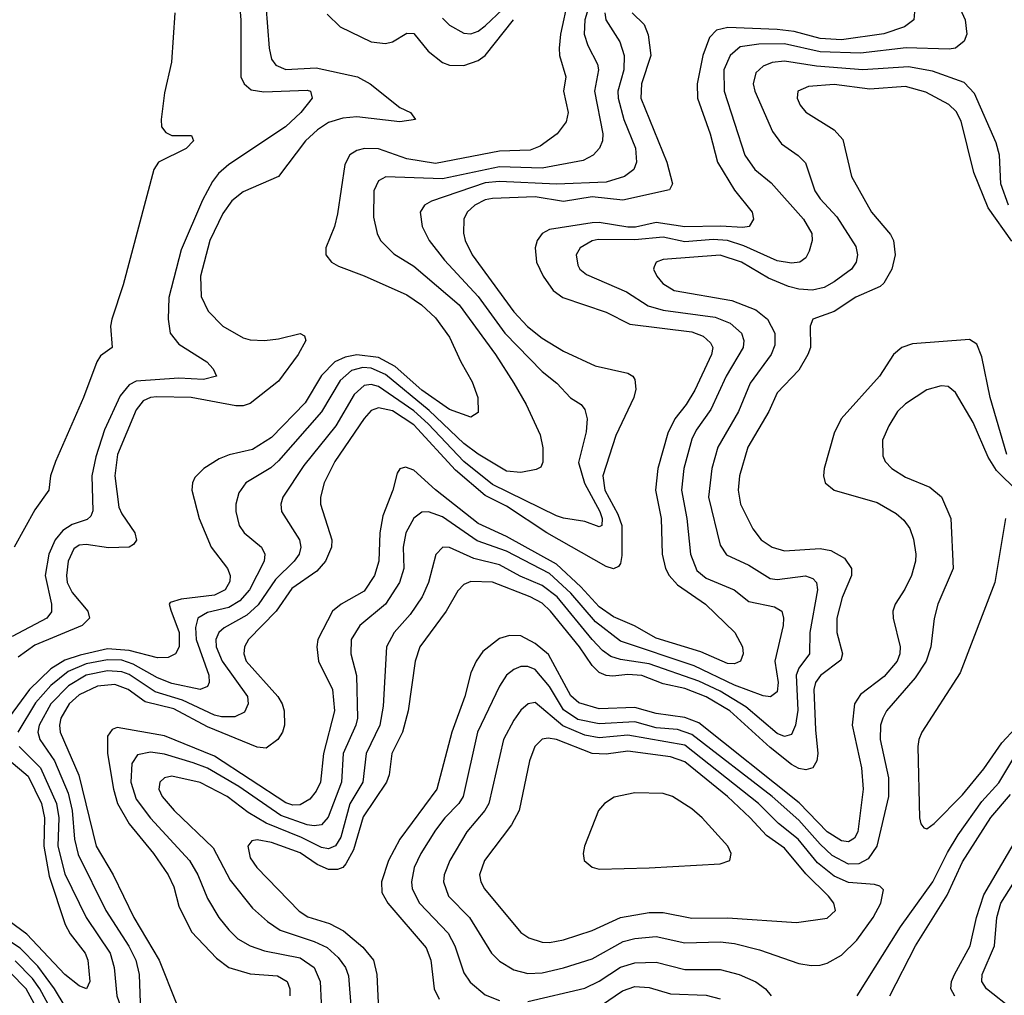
# Model space of a CAD drawing. Header units: inches. Extents: x 1308407 to 1441228, y 959628 to 1036311.
# Tile 410 of 656: x 1364263 to 1367027, y 1025552 to 1028290. Entities that reach past the tile are written whole.
import ezdxf

# ---------------------------------------------------------------- set-up
doc = ezdxf.new("R2010")
doc.units = ezdxf.units.IN
doc.header["$MEASUREMENT"] = 0
doc.layers.add('B3062', color=7, linetype='Continuous')

msp = doc.modelspace()

# ---------------------------------------------------------------- linework, layer by layer
at = {"layer": 'B3062', "color": 5}
for points, elevation in [([(1364872.1, 1028432.1), (1364883.6, 1028290), (1364884.1, 1028130), (1364892.8, 1028110), (1364913.1, 1028093.1), (1364948, 1028088), (1365070, 1028092.5), (1365079.3, 1028090), (1365084, 1028070), (1365052.4, 1028030), (1365009.4, 1027990), (1364850, 1027883.4), (1364821.4, 1027858.6), (1364804.1, 1027835.9), (1364776, 1027784), (1364716.1, 1027643.9), (1364682.2, 1027510), (1364679.8, 1027450), (1364685.3, 1027410), (1364710, 1027379.8), (1364788.2, 1027330), (1364806.5, 1027310), (1364815.2, 1027290), (1364779.3, 1027280.7), (1364710, 1027283.9), (1364590, 1027275.3), (1364570, 1027265.2), (1364545.4, 1027234.6), (1364501.2, 1027138.8), (1364476.6, 1027063.4), (1364465.7, 1027010), (1364468.1, 1026911.9), (1364463.1, 1026896.9), (1364452.6, 1026887.4), (1364410, 1026873.3), (1364384.1, 1026855.9), (1364362.9, 1026830), (1364344.4, 1026790), (1364334.3, 1026730), (1364352.2, 1026650), (1364352.3, 1026627.7), (1364339.4, 1026610), (1364241.5, 1026558.5)], 2360), ([(1366859.3, 1028419.3), (1366917.6, 1028290), (1366922.3, 1028250), (1366914.2, 1028230), (1366890, 1028210.6), (1366872.2, 1028207.8), (1366751.4, 1028211.4), (1366623.5, 1028196.5), (1366510, 1028199.9), (1366410, 1028222.4), (1366338, 1028222), (1366285.9, 1028214.1), (1366258, 1028190), (1366240.3, 1028150), (1366240.5, 1028090), (1366299.3, 1027910), (1366326.5, 1027870), (1366372.3, 1027832.3), (1366463.4, 1027730), (1366487.1, 1027690), (1366488.1, 1027670), (1366479.6, 1027640.4), (1366470, 1027622.2), (1366453.7, 1027610), (1366430, 1027606.4), (1366390, 1027613.3), (1366295.7, 1027655.7), (1366250, 1027670.2), (1366210, 1027673.7), (1366130, 1027666.6), (1366070, 1027680.1), (1365990, 1027672), (1365886.8, 1027673.2), (1365870, 1027669.4), (1365836.3, 1027650), (1365825.7, 1027630), (1365830, 1027601.1), (1365836, 1027590), (1365854.7, 1027574.7), (1365966.4, 1027526.4), (1366027.2, 1027487.2), (1366070, 1027475.1), (1366215.7, 1027455.7), (1366258, 1027438), (1366289.6, 1027410), (1366296.3, 1027390), (1366293.8, 1027370), (1366246.5, 1027290), (1366203.5, 1027196.5), (1366161.9, 1027138.1), (1366150, 1027112.9), (1366127.4, 1027030), (1366121.4, 1026970), (1366135.7, 1026890), (1366146.4, 1026790), (1366164.2, 1026744.2), (1366190, 1026722.6), (1366268.6, 1026690), (1366310, 1026657.5), (1366382.2, 1026642.2), (1366402.7, 1026630), (1366407.8, 1026610), (1366406.2, 1026590), (1366383.3, 1026490), (1366392.3, 1026430), (1366390, 1026403.9), (1366371, 1026389), (1366350, 1026391.8), (1366270, 1026421.9), (1366156.8, 1026476.8), (1365950, 1026545.6), (1365879.9, 1026599.9), (1365810, 1026680.4), (1365750, 1026735.2), (1365630, 1026798.7), (1365547.8, 1026827.8), (1365450, 1026894.7), (1365411.2, 1026908.8), (1365392.4, 1026907.6), (1365369.4, 1026890.6), (1365346.9, 1026850), (1365339.9, 1026810), (1365341.8, 1026750), (1365329.7, 1026710), (1365290.1, 1026650), (1365217.8, 1026590), (1365193.2, 1026550), (1365192.6, 1026510), (1365209, 1026449), (1365211, 1026330), (1365206.4, 1026310), (1365171.3, 1026230), (1365166.4, 1026150), (1365128.8, 1026051.2), (1365110.7, 1026030), (1365090, 1026027.2), (1365070, 1026030.5), (1364996.4, 1026056.4), (1364877.8, 1026137.8), (1364790, 1026188.8), (1364750, 1026203.7), (1364670, 1026228.9), (1364630, 1026234), (1364593.6, 1026226.4), (1364577.7, 1026202.3), (1364575.1, 1026150), (1364590, 1026101.8), (1364630, 1026048.8), (1364739.6, 1025930), (1364763.4, 1025890), (1364790, 1025823.2), (1364822.3, 1025770), (1364850, 1025735.5), (1364875.3, 1025710), (1364910.2, 1025690), (1364950, 1025676.3), (1365050, 1025656.5), (1365090.1, 1025630), (1365106.5, 1025590), (1365109.6, 1025530)], 2540), ([(1365872.8, 1028367.2), (1365849.8, 1028290), (1365847.9, 1028250), (1365857.8, 1028217.8), (1365885.5, 1028165.5), (1365888.4, 1028150), (1365876.5, 1028090), (1365900.3, 1027970), (1365898.8, 1027950), (1365890.7, 1027930), (1365872.8, 1027910), (1365844.6, 1027895.4), (1365730, 1027873.8), (1365610, 1027877.6), (1365450, 1027843.3), (1365290.6, 1027849.4), (1365270, 1027838), (1365257.2, 1027810), (1365256.4, 1027736.4), (1365266.7, 1027690), (1365276.3, 1027670), (1365313, 1027633), (1365370, 1027598.1), (1365496.6, 1027490), (1365598.4, 1027350), (1365650.1, 1027270), (1365684.8, 1027210), (1365724.6, 1027124.6), (1365731.5, 1027088.5), (1365731.5, 1027048.5), (1365725.7, 1027034.3), (1365712.6, 1027027.4), (1365670, 1027019.5), (1365630, 1027023.2), (1365550, 1027071), (1365510, 1027100.5), (1365413, 1027193), (1365290, 1027294.7), (1365250, 1027312.5), (1365226, 1027313.9), (1365194.8, 1027305.2), (1365162.3, 1027277.7), (1365110.4, 1027189.6), (1364990, 1027052.3), (1364967.9, 1027032.1), (1364898.3, 1026990), (1364878.3, 1026961.7), (1364869.6, 1026930.4), (1364869.5, 1026910), (1364878.8, 1026870), (1364893.4, 1026850), (1364942, 1026810), (1364951.6, 1026790), (1364949.2, 1026770), (1364907.9, 1026690), (1364881.4, 1026658.6), (1364850, 1026639.8), (1364790, 1026625.8), (1364763.3, 1026610), (1364756.3, 1026583.7), (1364758.7, 1026550), (1364793.8, 1026450), (1364795.1, 1026430), (1364790, 1026418.7), (1364769.6, 1026410.4), (1364690, 1026426.5), (1364650, 1026442.7), (1364581.5, 1026481.5), (1364550, 1026492.1), (1364510, 1026493.4), (1364450, 1026482.1), (1364399.2, 1026460.8), (1364350, 1026421), (1364307.3, 1026372.7), (1364258.2, 1026290)], 2440), ([(1365802.7, 1028350), (1365781.4, 1028250), (1365777.7, 1028210), (1365778.8, 1028190), (1365796.1, 1028130), (1365790.1, 1028090), (1365802.9, 1028030), (1365796.8, 1028003.2), (1365771.8, 1027970), (1365724.5, 1027935.5), (1365696, 1027924), (1365610, 1027921.2), (1365430, 1027886.8), (1365350, 1027900.1), (1365270, 1027927.4), (1365230.8, 1027929.2), (1365210, 1027923.5), (1365190, 1027911), (1365176, 1027884), (1365154.9, 1027745.1), (1365146.8, 1027710), (1365122.9, 1027650), (1365122.4, 1027630), (1365138.3, 1027610), (1365158.4, 1027598.4), (1365230, 1027571.6), (1365350, 1027517.6), (1365390.7, 1027490), (1365430, 1027453.1), (1365470, 1027399.3), (1365501.6, 1027330), (1365533.5, 1027273.5), (1365549.5, 1027230), (1365550, 1027187.8), (1365530, 1027174.6), (1365470, 1027196.3), (1365391.9, 1027250), (1365316.8, 1027316.8), (1365270, 1027342.1), (1365210, 1027349.6), (1365176.9, 1027343.1), (1365147.5, 1027330), (1365110, 1027291.5), (1365064.8, 1027215.2), (1364970, 1027117.1), (1364916.7, 1027083.3), (1364850.8, 1027069.2), (1364822.8, 1027057.2), (1364779.7, 1027030), (1364754.9, 1027005.1), (1364747.8, 1026990), (1364746.7, 1026970), (1364767.1, 1026890), (1364800.9, 1026810), (1364846.3, 1026750), (1364854.3, 1026730), (1364853.1, 1026713.1), (1364839.8, 1026690), (1364810, 1026674.8), (1364716, 1026664), (1364685.6, 1026654.4), (1364682.6, 1026650), (1364687, 1026633), (1364711.2, 1026570), (1364710.4, 1026529.6), (1364700.6, 1026510), (1364680.3, 1026499.7), (1364650, 1026499.2), (1364570, 1026519.8), (1364510, 1026524.3), (1364433.2, 1026506.8), (1364390, 1026492), (1364350, 1026468.3), (1364290.8, 1026410), (1364210, 1026300.1)], 2420), ([(1364954.3, 1028330), (1364963.2, 1028210), (1364970, 1028179.6), (1364982.3, 1028162.3), (1365010, 1028150.8), (1365095.2, 1028155.2), (1365211.2, 1028130), (1365247.2, 1028110), (1365330, 1028044.2), (1365360.3, 1028030), (1365374.4, 1028010), (1365330, 1028003.8), (1365210, 1028017.9), (1365170, 1028014.2), (1365130, 1028001.7), (1365098.9, 1027981.1), (1365065.1, 1027950), (1364990, 1027850.5), (1364890, 1027807.3), (1364858.4, 1027781.6), (1364833.5, 1027746.5), (1364796.4, 1027670), (1364770.5, 1027570.5), (1364772.8, 1027512.8), (1364792, 1027472), (1364833.4, 1027430), (1364890, 1027397.3), (1364910, 1027391.6), (1364950, 1027390.1), (1364990, 1027394.2), (1365050, 1027409.2), (1365063, 1027403), (1365066.8, 1027390), (1365045.3, 1027350), (1364990, 1027275.4), (1364910, 1027213.3), (1364890, 1027206.8), (1364870, 1027206.6), (1364744.5, 1027230), (1364648.3, 1027231.7), (1364630, 1027229.9), (1364610, 1027220.8), (1364590, 1027195.5), (1364537.2, 1027070), (1364530.1, 1027010), (1364541.7, 1026921.7), (1364550, 1026902.8), (1364586.6, 1026850), (1364591, 1026829), (1364583, 1026817), (1364570, 1026809.5), (1364512.3, 1026807.7), (1364450, 1026816.8), (1364430, 1026814.9), (1364415.4, 1026804.6), (1364399.5, 1026770), (1364394.4, 1026730), (1364396.7, 1026710), (1364410, 1026682.5), (1364454, 1026630), (1364458.9, 1026610), (1364438.5, 1026590), (1364305.4, 1026534.6), (1364259.2, 1026500.8)], 2380), ([(1366776.2, 1028323.8), (1366772.9, 1028290), (1366747.5, 1028270), (1366689.4, 1028250.6), (1366570, 1028233.5), (1366510, 1028237.2), (1366437, 1028257), (1366390, 1028263), (1366251.4, 1028268.6), (1366218.9, 1028261.1), (1366199.6, 1028240.4), (1366180.9, 1028190), (1366164.7, 1028110), (1366165.9, 1028070), (1366201.3, 1027970), (1366221.9, 1027890), (1366270, 1027811.3), (1366319.8, 1027750), (1366323, 1027730), (1366311, 1027710), (1366293.4, 1027706.6), (1366230.6, 1027710.7), (1366130, 1027708.7), (1366050, 1027720.6), (1365992, 1027708), (1365970, 1027707.5), (1365890, 1027720.6), (1365870, 1027719.8), (1365750, 1027701.1), (1365729.6, 1027690), (1365715.7, 1027670), (1365710.1, 1027650), (1365714.2, 1027610), (1365733, 1027570), (1365760.4, 1027530), (1365787.7, 1027510), (1365909.2, 1027469.2), (1365976, 1027436), (1366150, 1027414.5), (1366181.8, 1027401.8), (1366202.8, 1027382.8), (1366208.6, 1027370), (1366205.2, 1027350), (1366158.5, 1027250), (1366134.5, 1027210), (1366102.5, 1027170), (1366082.5, 1027130), (1366055, 1027030), (1366047.9, 1026970), (1366063.9, 1026890), (1366066.4, 1026790), (1366076, 1026750), (1366086.5, 1026730), (1366110, 1026703.9), (1366188.4, 1026650), (1366271, 1026570), (1366292.5, 1026530), (1366294.5, 1026510), (1366286.3, 1026490), (1366270, 1026482.1), (1366250, 1026483.4), (1366175.5, 1026515.5), (1366050, 1026554.3), (1365988.8, 1026588.8), (1365930, 1026613.7), (1365890, 1026642.4), (1365838.3, 1026698.3), (1365770, 1026762.2), (1365630, 1026839.9), (1365550, 1026876), (1365430.1, 1026970.1), (1365370, 1027026.2), (1365345.9, 1027034.1), (1365330.1, 1027029.9), (1365322.9, 1027017.1), (1365310.6, 1026970), (1365282.1, 1026897.9), (1365274.1, 1026850), (1365271.1, 1026770), (1365259.3, 1026730), (1365230, 1026686.3), (1365165.5, 1026650), (1365141.6, 1026630), (1365100.1, 1026550), (1365097.2, 1026530), (1365101.8, 1026490), (1365140.8, 1026410), (1365146.6, 1026350), (1365115.5, 1026230), (1365107.1, 1026150), (1365095.7, 1026124.3), (1365077.8, 1026102.2), (1365050, 1026085.9), (1365030, 1026085.7), (1365010, 1026091.5), (1364810, 1026222.5), (1364670, 1026279.6), (1364536.8, 1026303.2), (1364522.3, 1026297.7), (1364510, 1026278.9), (1364509.3, 1026230.7), (1364526, 1026130), (1364537.5, 1026090), (1364570, 1026033), (1364638.9, 1025950), (1364679.9, 1025890), (1364695.7, 1025855.7), (1364710, 1025801.6), (1364745.5, 1025730), (1364815.5, 1025655.5), (1364850, 1025629.6), (1364910, 1025611.5), (1364986.6, 1025606.6), (1365014.2, 1025590), (1365021.6, 1025570), (1365021.7, 1025550)], 2520), ([(1365450, 1028294.5), (1365470, 1028274.5), (1365510, 1028252.3), (1365530, 1028251.1), (1365550, 1028258.2), (1365570, 1028273.5), (1365619.7, 1028320.3)], 2440), ([(1364698.8, 1028310), (1364688.9, 1028171.1), (1364670, 1028085.2), (1364660.2, 1028010), (1364661.4, 1027990), (1364673.6, 1027973.6), (1364690, 1027965), (1364745.2, 1027965.2), (1364751.3, 1027950), (1364730, 1027929), (1364652.4, 1027890), (1364639.4, 1027870), (1364553.6, 1027546.4), (1364521.5, 1027450), (1364517.7, 1027430), (1364522.6, 1027370), (1364490, 1027346.8), (1364479.5, 1027330), (1364442.2, 1027230), (1364363.3, 1027050), (1364349.6, 1027010), (1364344.4, 1026970), (1364305.4, 1026914.6), (1364247.8, 1026810)], 2340), ([(1365905.9, 1028310), (1365908.5, 1028290), (1365948.2, 1028228.2), (1365960.4, 1028190), (1365959, 1028150), (1365942.1, 1028090), (1365943.2, 1028070), (1365959.4, 1028010), (1365992, 1027930), (1365994.5, 1027890), (1365987.1, 1027870), (1365960.7, 1027850), (1365910, 1027834.2), (1365770, 1027828.7), (1365610, 1027836.3), (1365570, 1027832), (1365418.9, 1027781.1), (1365399.3, 1027770), (1365387.8, 1027750), (1365392.6, 1027710), (1365412.8, 1027670), (1365455.5, 1027615.5), (1365550, 1027513.3), (1365625.3, 1027410), (1365730, 1027303), (1365771, 1027270), (1365809.1, 1027229.1), (1365839.6, 1027210), (1365850, 1027195.8), (1365855.9, 1027170), (1365853.1, 1027133.1), (1365832.3, 1027047.7), (1365849, 1026989), (1365891.9, 1026910), (1365898.5, 1026890), (1365897.4, 1026870), (1365890, 1026866.9), (1365850, 1026882), (1365790, 1026890.6), (1365770, 1026898), (1365590, 1026985.5), (1365509.5, 1027050), (1365410, 1027155.7), (1365370, 1027191.9), (1365270, 1027260.2), (1365250, 1027266.1), (1365230, 1027263), (1365202.3, 1027237.7), (1365150.7, 1027150), (1365061.2, 1027038.8), (1365001.6, 1026950), (1364996.4, 1026930), (1364997.9, 1026910), (1365048.5, 1026830), (1365052, 1026810), (1365047.3, 1026790), (1365033.8, 1026770), (1364981.1, 1026718.9), (1364932.6, 1026647.4), (1364900.9, 1026619.1), (1364836.7, 1026583.3), (1364822.4, 1026570), (1364813.9, 1026550), (1364815, 1026530), (1364831.8, 1026490), (1364902.9, 1026390), (1364904.8, 1026370), (1364893.8, 1026346.2), (1364866.8, 1026333.2), (1364830, 1026333.4), (1364810, 1026338.4), (1364719.9, 1026379.9), (1364643.4, 1026403.4), (1364570, 1026451.8), (1364550, 1026459.5), (1364510, 1026462.2), (1364450, 1026450.5), (1364399.7, 1026420.3), (1364350.3, 1026370), (1364317.8, 1026310), (1364313.8, 1026290), (1364319.2, 1026270), (1364360.7, 1026210), (1364398.8, 1026118.8), (1364410.7, 1026070), (1364417.2, 1025990), (1364426.8, 1025946.8), (1364504.4, 1025790), (1364569.6, 1025689.6), (1364588.9, 1025650), (1364598.1, 1025610), (1364601.3, 1025530)], 2460), ([(1365982.7, 1028310), (1366016.4, 1028276.4), (1366027.9, 1028247.9), (1366034.9, 1028190), (1366008.4, 1028110), (1366007.3, 1028070), (1366080.1, 1027890), (1366095.9, 1027830), (1366087.6, 1027812.4), (1365956.2, 1027783.8), (1365870, 1027793.4), (1365790, 1027780.1), (1365710, 1027792.7), (1365590, 1027788.6), (1365570, 1027784.3), (1365540.4, 1027770), (1365518.9, 1027750), (1365509.6, 1027730), (1365509, 1027691), (1365513.6, 1027670), (1365532.9, 1027630), (1365650.1, 1027470), (1365688.6, 1027428.6), (1365730, 1027395.9), (1365790, 1027359.5), (1365878.6, 1027318.6), (1365970, 1027298.1), (1365984.2, 1027290), (1365990, 1027280.3), (1365992.8, 1027252.8), (1365987.2, 1027230), (1365936.5, 1027123.5), (1365900.3, 1027010), (1365905.8, 1026970), (1365942.5, 1026902.5), (1365953.9, 1026870), (1365953.4, 1026786.6), (1365950, 1026764), (1365944.4, 1026755.6), (1365930, 1026748.9), (1365910, 1026755.5), (1365743.1, 1026850), (1365630, 1026925), (1365570, 1026954.9), (1365486.1, 1027026.1), (1365370, 1027153.1), (1365310, 1027192.2), (1365270, 1027200.9), (1365250, 1027193.3), (1365230, 1027170.4), (1365147.8, 1027050), (1365117.8, 1026990), (1365107.2, 1026950), (1365107.2, 1026930), (1365138.9, 1026830), (1365138.7, 1026810), (1365121.7, 1026770), (1365097.7, 1026742.3), (1365026.8, 1026693.2), (1364982.9, 1026630), (1364905.5, 1026550), (1364893.9, 1026530), (1364892.3, 1026510), (1364899, 1026490), (1364987.4, 1026390), (1364999.9, 1026370), (1365005.8, 1026350), (1365006.8, 1026310), (1365001, 1026290), (1364987.7, 1026270), (1364954.9, 1026245.1), (1364930, 1026248.1), (1364790, 1026305.6), (1364695.6, 1026355.6), (1364615.7, 1026375.7), (1364567.3, 1026410), (1364530, 1026424), (1364481.1, 1026418.9), (1364430, 1026395.5), (1364401.7, 1026370), (1364378.8, 1026330), (1364374.4, 1026310), (1364376.7, 1026290), (1364429.3, 1026169.3), (1364477.8, 1025970), (1364525, 1025890), (1364583.4, 1025770), (1364654.4, 1025650), (1364702.7, 1025530)], 2480), ([(1365125.9, 1028305.9), (1365163, 1028270), (1365250, 1028228.3), (1365290, 1028223.2), (1365310, 1028228.6), (1365350, 1028252.5), (1365370, 1028251.9), (1365410, 1028201.6), (1365450, 1028170.6), (1365470, 1028162.4), (1365510, 1028161.7), (1365550, 1028176.2), (1365570, 1028189.4), (1365649.6, 1028290.4)], 2420), ([(1367039.4, 1027770), (1367017.7, 1027830), (1367014.2, 1027910), (1367004.5, 1027944.5), (1366943.6, 1028083.6), (1366914.4, 1028114.4), (1366825.4, 1028145.4), (1366758, 1028158), (1366630, 1028149.4), (1366500.1, 1028160.1), (1366410, 1028174), (1366375.3, 1028170), (1366350, 1028160.1), (1366330, 1028141.4), (1366322.6, 1028110), (1366327.2, 1028090), (1366376.9, 1027976.9), (1366402.2, 1027942.2), (1366448.8, 1027908.8), (1366468.7, 1027888.7), (1366495.5, 1027810), (1366510, 1027787.6), (1366557.3, 1027737.3), (1366610, 1027653.8), (1366615.4, 1027630), (1366611.4, 1027610), (1366597.9, 1027590), (1366550, 1027554.4), (1366521.1, 1027538.9), (1366488.5, 1027531.5), (1366450, 1027533.7), (1366421.3, 1027541.3), (1366365, 1027565), (1366289.9, 1027610), (1366230, 1027629.6), (1366070, 1027617.2), (1366050.3, 1027610), (1366043.9, 1027596.1), (1366042.6, 1027590), (1366051.8, 1027570), (1366068.7, 1027550), (1366100.7, 1027530), (1366262.1, 1027502.1), (1366330, 1027476.2), (1366362.7, 1027450), (1366382.7, 1027410), (1366383.3, 1027376.7), (1366373.1, 1027350), (1366313.4, 1027270), (1366280.9, 1027190), (1366222.6, 1027090), (1366206.1, 1027030), (1366197.1, 1026950), (1366230, 1026815.3), (1366247.8, 1026787.8), (1366310, 1026758.8), (1366370, 1026721.8), (1366390, 1026719.1), (1366469.2, 1026729.2), (1366490, 1026721.7), (1366500.4, 1026710), (1366503.1, 1026690), (1366481.4, 1026570), (1366480.3, 1026510), (1366450, 1026469.9), (1366443.2, 1026450), (1366448, 1026352), (1366441.2, 1026310), (1366430, 1026283.4), (1366410, 1026278.1), (1366390, 1026286.3), (1366301.6, 1026361.6), (1366230, 1026405.5), (1366170, 1026433.6), (1366030, 1026481.8), (1365950, 1026494.1), (1365922.7, 1026502.7), (1365899.5, 1026519.5), (1365870, 1026550.6), (1365771.5, 1026670), (1365730, 1026701.9), (1365668, 1026728), (1365610, 1026760.1), (1365537.9, 1026777.9), (1365470, 1026808.8), (1365450.8, 1026809.2), (1365431.1, 1026788.9), (1365410.9, 1026710), (1365393.2, 1026670), (1365359.5, 1026620.5), (1365314.8, 1026570), (1365293.1, 1026530), (1365283.1, 1026363.1), (1365274.2, 1026310), (1365235.8, 1026230), (1365226.3, 1026150), (1365190, 1026088.7), (1365164.7, 1025995.3), (1365150, 1025970.8), (1365130, 1025962.8), (1365110, 1025966.7), (1365054.6, 1025994.6), (1364955.1, 1026035.1), (1364904.5, 1026064.5), (1364845.5, 1026110), (1364770, 1026148.7), (1364690, 1026166.7), (1364670, 1026162.1), (1364656.1, 1026150), (1364653.6, 1026130), (1364662.6, 1026110), (1364696.3, 1026070), (1364805.9, 1025965.9), (1364854.3, 1025874.3), (1364916.6, 1025796.6), (1364958.7, 1025758.7), (1364994.4, 1025734.4), (1365090, 1025703), (1365125.8, 1025685.8), (1365157.4, 1025657.4), (1365178.1, 1025630), (1365185.9, 1025605.9), (1365193.8, 1025510)], 2560), ([(1367048.3, 1027668.3), (1366982.1, 1027762.1), (1366941.7, 1027861.7), (1366905.8, 1028005.8), (1366892.2, 1028032.2), (1366872, 1028052), (1366806.8, 1028086.8), (1366750, 1028102.6), (1366650, 1028095.7), (1366550, 1028108.4), (1366477.4, 1028102.6), (1366447.5, 1028090), (1366445.7, 1028070), (1366454.3, 1028050), (1366470, 1028031.2), (1366550, 1027980.9), (1366574.1, 1027954.1), (1366598.4, 1027850), (1366654.3, 1027750), (1366707.7, 1027687.7), (1366716.4, 1027670), (1366721.3, 1027630), (1366711.1, 1027590), (1366689.1, 1027550.9), (1366678.8, 1027541.2), (1366610, 1027511.6), (1366550, 1027471.2), (1366490.1, 1027449.9), (1366481.9, 1027430), (1366482.9, 1027370), (1366476.1, 1027350), (1366450, 1027306.4), (1366390, 1027242.9), (1366366.2, 1027190), (1366307.5, 1027090), (1366284.2, 1027010), (1366279.7, 1026970), (1366286.5, 1026930), (1366321.1, 1026861.1), (1366345.1, 1026830), (1366375.8, 1026810), (1366410, 1026799.2), (1366510, 1026806), (1366540.5, 1026800.5), (1366578.7, 1026778.7), (1366598, 1026750), (1366598.4, 1026730), (1366571.8, 1026668.2), (1366557.3, 1026610), (1366557.2, 1026570), (1366572.8, 1026510), (1366567.9, 1026492.1), (1366511.1, 1026448.9), (1366497.4, 1026430), (1366492.8, 1026410), (1366496.9, 1026296.9), (1366504.2, 1026230), (1366501, 1026210), (1366490.1, 1026190), (1366470, 1026184.6), (1366450, 1026188.6), (1366430, 1026199.4), (1366370, 1026247.4), (1366256.9, 1026350), (1366190, 1026389), (1366130, 1026412.4), (1366070, 1026425.9), (1366010, 1026449.5), (1365970, 1026452), (1365927.8, 1026447.8), (1365910, 1026449.1), (1365890, 1026457.9), (1365870, 1026477.4), (1365835.1, 1026530), (1365753.7, 1026630), (1365730, 1026652.1), (1365695.8, 1026670), (1365590, 1026711.6), (1365530, 1026713.1), (1365510, 1026704.9), (1365493.1, 1026686.9), (1365459.9, 1026630), (1365386.5, 1026530), (1365372.9, 1026490), (1365354, 1026350), (1365337.7, 1026290), (1365307.5, 1026230), (1365299.9, 1026170), (1365293.2, 1026150), (1365227.6, 1026052.4), (1365200, 1025960), (1365179, 1025921), (1365170, 1025910.7), (1365155.4, 1025904.6), (1365130, 1025904.3), (1365098.5, 1025918.5), (1365050, 1025951.7), (1364970, 1025980.1), (1364930, 1025988.2), (1364914.7, 1025985.3), (1364903.3, 1025970), (1364910, 1025937.8), (1364928.4, 1025910), (1365047.9, 1025787.9), (1365072.1, 1025772.1), (1365133, 1025753), (1365172.2, 1025732.2), (1365226.4, 1025686.4), (1365256.5, 1025650), (1365265.8, 1025610), (1365270.1, 1025510)], 2580), ([(1367034.8, 1027070), (1366987.4, 1027230), (1366963.9, 1027343.9), (1366950, 1027379.7), (1366930, 1027392.6), (1366770, 1027380.2), (1366739.6, 1027370), (1366715.8, 1027350), (1366676.8, 1027290), (1366568.9, 1027170), (1366549.5, 1027130), (1366521.8, 1027030), (1366519.3, 1027010), (1366524.5, 1026990), (1366549.2, 1026969.2), (1366670, 1026934.9), (1366723.9, 1026903.9), (1366745.1, 1026885.1), (1366761.7, 1026861.7), (1366772.3, 1026832.3), (1366779.1, 1026790), (1366778.3, 1026770), (1366767, 1026730), (1366748.3, 1026691.7), (1366720.6, 1026650), (1366714.8, 1026630), (1366715.7, 1026610), (1366734.8, 1026530), (1366733.8, 1026510), (1366726.2, 1026490), (1366690, 1026446.5), (1366623.7, 1026396.3), (1366607.1, 1026370), (1366600.4, 1026310), (1366626.3, 1026190), (1366631.4, 1026130), (1366616.2, 1026010), (1366607.1, 1025992.9), (1366590, 1025982.4), (1366570, 1025985.2), (1366530, 1026010.2), (1366451.4, 1026091.4), (1366170, 1026316.1), (1366130, 1026331.4), (1366050, 1026342.3), (1365990, 1026359.8), (1365890, 1026355.5), (1365832.8, 1026372.8), (1365810, 1026392.3), (1365747.9, 1026507.9), (1365710, 1026539.6), (1365670, 1026560.5), (1365638.1, 1026561.9), (1365610, 1026553.2), (1365563.1, 1026516.9), (1365544.3, 1026490), (1365530, 1026456.4), (1365512.4, 1026390), (1365476.2, 1026290), (1365434.2, 1026130), (1365330.5, 1025990), (1365298.4, 1025930), (1365278.9, 1025870), (1365280.1, 1025840.1), (1365296.6, 1025810), (1365404.4, 1025684.4), (1365417, 1025650), (1365426.4, 1025570), (1365440.8, 1025540.8)], 2620), ([(1367065.4, 1026965.4), (1367005.2, 1027025.2), (1366982.3, 1027062.3), (1366939.6, 1027159.6), (1366890, 1027244.1), (1366870, 1027260.3), (1366850, 1027262.9), (1366810, 1027251.6), (1366750, 1027212.1), (1366727, 1027190), (1366702.7, 1027150), (1366685.7, 1027110), (1366686.1, 1027066.1), (1366692.8, 1027050), (1366711.3, 1027030), (1366750, 1027006.5), (1366818.4, 1026978.4), (1366851.1, 1026951.1), (1366877.2, 1026890), (1366883.3, 1026750), (1366840.5, 1026650), (1366830.6, 1026609.4), (1366821, 1026530), (1366808.3, 1026490), (1366777.2, 1026442.8), (1366696.8, 1026350), (1366686.1, 1026330), (1366680.1, 1026310), (1366679, 1026270), (1366702.2, 1026162.2), (1366702.2, 1026110), (1366669.7, 1025970), (1366645.4, 1025934.6), (1366619.1, 1025920.9), (1366590, 1025919.8), (1366544.1, 1025944.1), (1366510, 1025975.4), (1366450, 1026043), (1366375.3, 1026110), (1366150, 1026284), (1366110, 1026297.7), (1366050, 1026302.5), (1365990, 1026319.2), (1365890, 1026314), (1365830, 1026326.2), (1365790, 1026353.2), (1365750, 1026418.8), (1365710, 1026466.1), (1365690, 1026474.6), (1365670, 1026474.2), (1365650, 1026466.4), (1365629.7, 1026450.3), (1365610, 1026419.8), (1365548.5, 1026290), (1365507.7, 1026110), (1365496.2, 1026090), (1365456.8, 1026050), (1365430, 1026014.9), (1365389.2, 1025950), (1365370.5, 1025910), (1365363.1, 1025870), (1365365.3, 1025850), (1365385.1, 1025810), (1365465.7, 1025725.7), (1365484.7, 1025690), (1365510, 1025614.9), (1365528, 1025588), (1365570, 1025552.5), (1365610, 1025536.8)], 2640), ([(1367030.2, 1026889.8), (1367000.9, 1026710), (1366903.1, 1026456.9), (1366795.6, 1026290), (1366787.8, 1026270), (1366784.2, 1026250), (1366789.3, 1026049.3), (1366792.7, 1026032.7), (1366801.6, 1026021.6), (1366810, 1026019.1), (1366830, 1026033.7), (1366910, 1026114.1), (1366970, 1026186.9), (1367020, 1026260), (1367058.4, 1026301.6)], 2660), ([(1364261.8, 1026250), (1364321.5, 1026190), (1364366.1, 1026090), (1364372.6, 1026050), (1364369.8, 1025970), (1364390, 1025892.1), (1364450, 1025770.1), (1364516.8, 1025670), (1364528.3, 1025630), (1364535.3, 1025550), (1364565.8, 1025465.8), (1364587, 1025427), (1364661.8, 1025330), (1364668.4, 1025310), (1364662.5, 1025297.5), (1364650, 1025293.3), (1364610, 1025307.6), (1364510, 1025360.1), (1364490, 1025375.7), (1364445, 1025430), (1364361.1, 1025570), (1364313.7, 1025633.7), (1364263.9, 1025683.9), (1364170, 1025745.3)], 2440), ([(1364233, 1026213), (1364286.4, 1026166.4), (1364323.9, 1026090), (1364332.5, 1026050), (1364330.6, 1025970), (1364346.2, 1025886.2), (1364390.4, 1025750), (1364404.4, 1025724.4), (1364447.1, 1025670), (1364454.7, 1025650), (1364460.4, 1025590), (1364450.3, 1025570), (1364430, 1025577.8), (1364390, 1025609.9), (1364283.3, 1025723.3), (1364130, 1025835.8)], 2420), ([(1366614.2, 1025550), (1366735.9, 1025744.1), (1366827.1, 1025870), (1366867.4, 1025952.6), (1366897.7, 1026002.3), (1366964.5, 1026095.5), (1367011.8, 1026148.2), (1367056.8, 1026223.2)], 2640), ([(1366705.8, 1025550), (1366778.2, 1025690), (1366866.9, 1025833.1), (1366910, 1025925.9), (1366989.6, 1026050.4), (1367045.1, 1026114.9)], 2620), ([(1366888.7, 1025548.7), (1366876.9, 1025570), (1366878.7, 1025590), (1366887.3, 1025610), (1366931.3, 1025690), (1366949.4, 1025770), (1366970, 1025833.5), (1367061.2, 1025990)], 2580), ([(1367052.7, 1025510), (1366976.9, 1025570), (1366964.5, 1025590), (1366965.1, 1025610), (1367000.1, 1025690), (1367006, 1025770), (1367017.9, 1025810), (1367090, 1025924.8)], 2560), ([(1364410, 1025402.2), (1364319.5, 1025570), (1364299.1, 1025599.1), (1364250, 1025648.4)], 2460), ([(1365690, 1025534.1), (1365850, 1025571.8), (1365890, 1025590.8), (1365950, 1025630.8), (1365990, 1025642.3), (1366050, 1025644.3), (1366130, 1025624.1), (1366230, 1025624.2), (1366282.7, 1025610), (1366330, 1025589), (1366356.6, 1025570), (1366373.1, 1025550)], 2640), ([(1364390, 1025370), (1364281.1, 1025570), (1364235.9, 1025615.9)], 2480), ([(1365896.3, 1025523.7), (1365955.7, 1025564.3), (1365990, 1025576.2), (1366030, 1025573.3), (1366090, 1025555.2), (1366190, 1025552), (1366230, 1025541.3)], 2620)]:
    msp.add_lwpolyline(points, dxfattribs=dict(at, elevation=elevation))
for points, elevation in [([(1365710, 1026373.1), (1365690.1, 1026369.9), (1365670, 1026352), (1365650, 1026323.9), (1365621.3, 1026270), (1365580.1, 1026090), (1365568.6, 1026070), (1365518.6, 1026010), (1365471, 1025930), (1365455.1, 1025890), (1365452.9, 1025870), (1365467, 1025830), (1365526.2, 1025770), (1365587.9, 1025670), (1365610, 1025647.2), (1365650, 1025623.4), (1365690, 1025612.7), (1365730, 1025614.9), (1365790, 1025628.2), (1365870, 1025653.7), (1365957.3, 1025702.7), (1365990, 1025710.8), (1366050, 1025716.4), (1366130, 1025698.6), (1366230, 1025701.5), (1366270, 1025697.1), (1366339.6, 1025679.6), (1366450, 1025641.1), (1366484.7, 1025635.3), (1366510, 1025636.6), (1366530, 1025642.2), (1366570, 1025664.1), (1366613.7, 1025706.3), (1366658.8, 1025770), (1366681.1, 1025810), (1366687.8, 1025847.8), (1366677.9, 1025857.9), (1366662.9, 1025862.9), (1366590, 1025867.9), (1366550, 1025885.8), (1366503.3, 1025923.3), (1366448.2, 1025990), (1366393.5, 1026033.5), (1366336.8, 1026090), (1366130, 1026253.3), (1365970, 1026281.5), (1365890, 1026274.2), (1365850, 1026281.4), (1365787.8, 1026307.8)], 2660), ([(1365746.9, 1026273.1), (1365729.7, 1026270.3), (1365709.6, 1026250), (1365694.3, 1026210), (1365665.2, 1026070), (1365643.4, 1026030), (1365567.7, 1025930), (1365554, 1025890), (1365557.2, 1025870), (1365567.8, 1025850), (1365670, 1025727.5), (1365692.5, 1025712.5), (1365730, 1025700.3), (1365750, 1025699.6), (1365790, 1025707.6), (1365870, 1025733.2), (1365950, 1025769.7), (1366030, 1025784), (1366070, 1025783.6), (1366150, 1025768.3), (1366250, 1025768.8), (1366444.3, 1025755.7), (1366530, 1025768.3), (1366553.2, 1025790), (1366548.5, 1025810), (1366533.3, 1025830), (1366470, 1025893), (1366410, 1025964.7), (1366359.7, 1025999.7), (1366314.2, 1026050), (1366249.9, 1026110), (1366130, 1026206.9), (1366090, 1026221.2), (1365970, 1026236.8), (1365910, 1026228.9), (1365870, 1026230.7), (1365770, 1026269.2)], 2680), ([(1365990, 1026119.7), (1365931.8, 1026108.2), (1365904.7, 1026090), (1365888, 1026070), (1365848.6, 1025970), (1365844.7, 1025950), (1365848.2, 1025930), (1365870, 1025911.3), (1365890, 1025905.9), (1366030, 1025909.4), (1366230, 1025920.3), (1366256.8, 1025930), (1366260.4, 1025950), (1366250.8, 1025970), (1366179.4, 1026050), (1366150, 1026075.3), (1366095.9, 1026110), (1366070, 1026117.8)], 2720)]:
    msp.add_lwpolyline(points, close=True, dxfattribs=dict(at, elevation=elevation))

doc.saveas('drawing.dxf')
